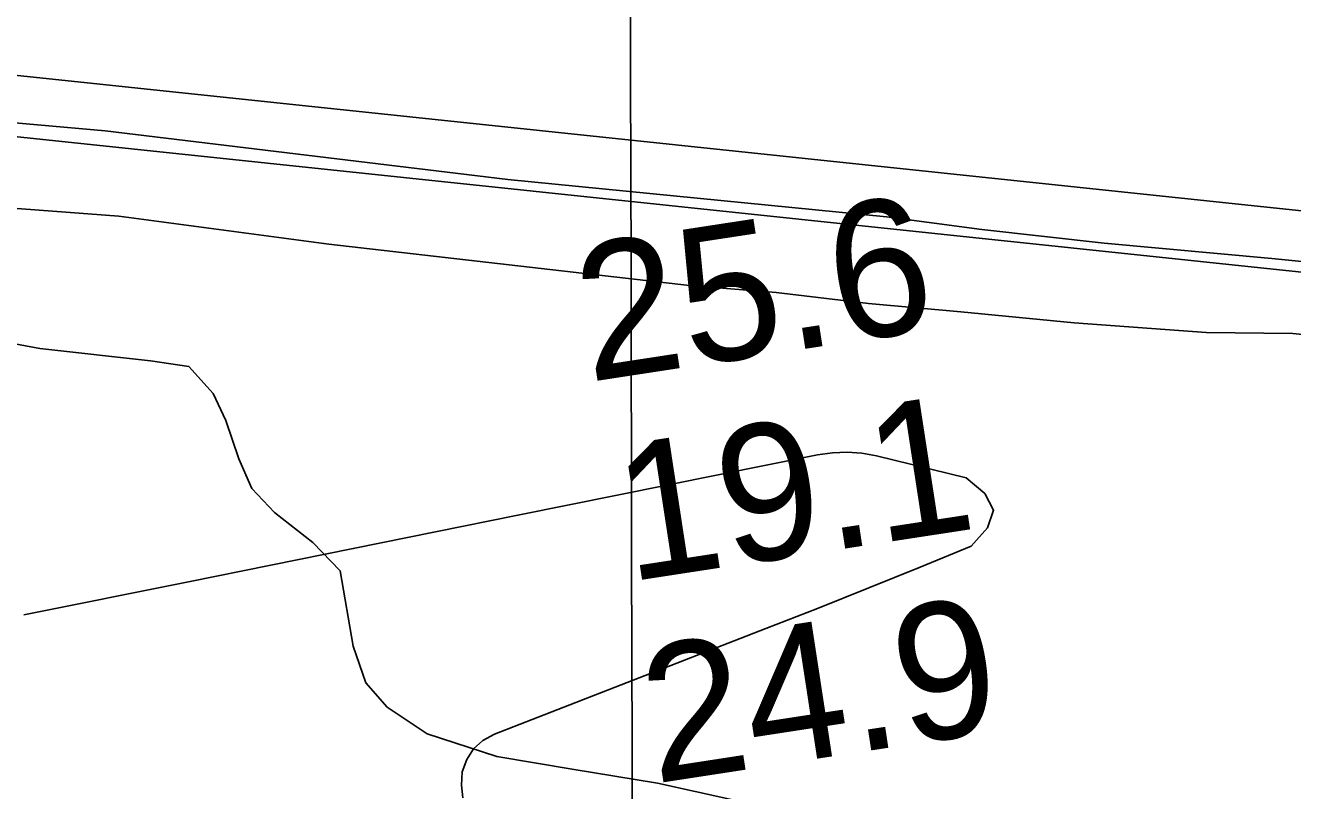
# Model space of a CAD drawing. Extents: x 3355677 to 3393573, y 612928 to 638357.
# Drawn here: x 3364759 to 3365382, y 624744 to 625120 of the extents above; entities that cross this region are included whole.
import ezdxf

# ---------------------------------------------------------------- set-up
doc = ezdxf.new("R2010")
doc.units = 0
for name, color, linetype in [('V-FLOD-BASE', 7, 'Continuous'), ('V-GRID-MAJR', 7, 'Continuous'), ('V-LEVE-TOET', 7, 'Continuous'), ('V-RIVR-RANG', 7, 'Continuous'), ('V-SITE-VEGE', 7, 'Continuous'), ('V-SURV-LINE', 7, 'Continuous'), ('V-TOPO-MINR', 7, 'Continuous')]:
    doc.layers.add(name, color=color, linetype=linetype)

msp = doc.modelspace()

# ---------------------------------------------------------------- linework, layer by layer
at = {"layer": 'V-FLOD-BASE'}
msp.add_lwpolyline([(3364637.65, 625080.27), (3364698.5, 625076.95), (3364798.54, 625068.14), (3364996.54, 625044.22), (3365182.63, 625025.86), (3365229.51, 625019.7), (3365289.67, 625012.87), (3365372.22, 625005.41), (3365461.07, 624996.57), (3365545.02, 624986.31), (3365599.61, 624976.68), (3365717.2, 624943.44), (3365806.61, 624919.63)], dxfattribs=at)
at = {"layer": 'V-GRID-MAJR'}
msp.add_spline([(3365072.5, 618325.85), (3365058.4, 624385.18), (3365044.29, 630446.44), (3365030.18, 636507.72), (3365030.18, 636509.63)], degree=3, dxfattribs=at)
at = {"layer": 'V-LEVE-TOET'}
msp.add_lwpolyline([(3364715.94, 625032.89), (3364805.27, 625026.16), (3364908.58, 625012.5), (3365085.87, 624992.07), (3365128.44, 624988.7), (3365173.81, 624983.24), (3365219.17, 624979.19), (3365275.01, 624973.76), (3365339.91, 624969.06), (3365382.48, 624968.48), (3365445.29, 624962.38), (3365492.06, 624957.62), (3365533.24, 624950.76), (3365569.54, 624944.59), (3365606.55, 624934.22), (3365642.87, 624922.46), (3365675.69, 624913.48), (3365721.08, 624902.45), (3365810.62, 624872.38)], dxfattribs=at)
at = {"layer": 'V-SITE-VEGE'}
msp.add_lwpolyline([(3364732.79, 624967.37), (3364766.34, 624961.18), (3364820.84, 624955.05), (3364839.71, 624952.31), (3364851.62, 624939.07), (3364857.94, 624925.82), (3364864.28, 624906.97), (3364870.61, 624892.32), (3364881.82, 624880.48), (3364900.72, 624865.87), (3364914.03, 624851.93), (3364920.42, 624814.93), (3364926.76, 624796.79), (3364937.27, 624784.94), (3364956.86, 624771.73), (3364991.12, 624760.65), (3365028.16, 624754.47), (3365070.08, 624747.6), (3365107.13, 624739.32)], dxfattribs=at)
at = {"layer": 'V-SURV-LINE'}
for points in [[(3364553.24, 625116.65), (3365537.69, 625012.88)], [(3365534.53, 624983.05), (3364550.08, 625086.82)]]:
    msp.add_lwpolyline(points, dxfattribs=at)
at = {"layer": 'V-TOPO-MINR'}
msp.add_lwpolyline([(3364974.46, 624740.38), (3364973.71, 624746.58), (3364974.1, 624753.09), (3364976.4, 624759.14), (3364979.64, 624764.39), (3364984.3, 624768.44), (3364989.89, 624771.69), (3365123.4, 624823.51), (3365148.72, 624833.43), (3365174, 624843.46), (3365199.22, 624853.65), (3365224.39, 624863.94), (3365232.31, 624873), (3365235.33, 624881.7), (3365231.03, 624889.84), (3365221.84, 624897.61), (3365177.81, 624908.38), (3365170.59, 624909.65), (3365163.36, 624910.27), (3365156.1, 624909.94), (3365148.84, 624908.97), (3365001.46, 624879.19), (3364920.49, 624862.84), (3364839.52, 624846.51), (3364758.54, 624830.2)], dxfattribs=at)

# ---------------------------------------------------------------- texts
at = {"layer": 'V-RIVR-RANG'}
for s, p in [('25.6', (3365036.19, 624944.63)), ('19.1', (3365055.78, 624846.47)), ('24.9', (3365068.59, 624747.27))]:
    msp.add_text(s, height=67, rotation=8.72833, dxfattribs=at).set_placement(p)

doc.saveas('drawing.dxf')
